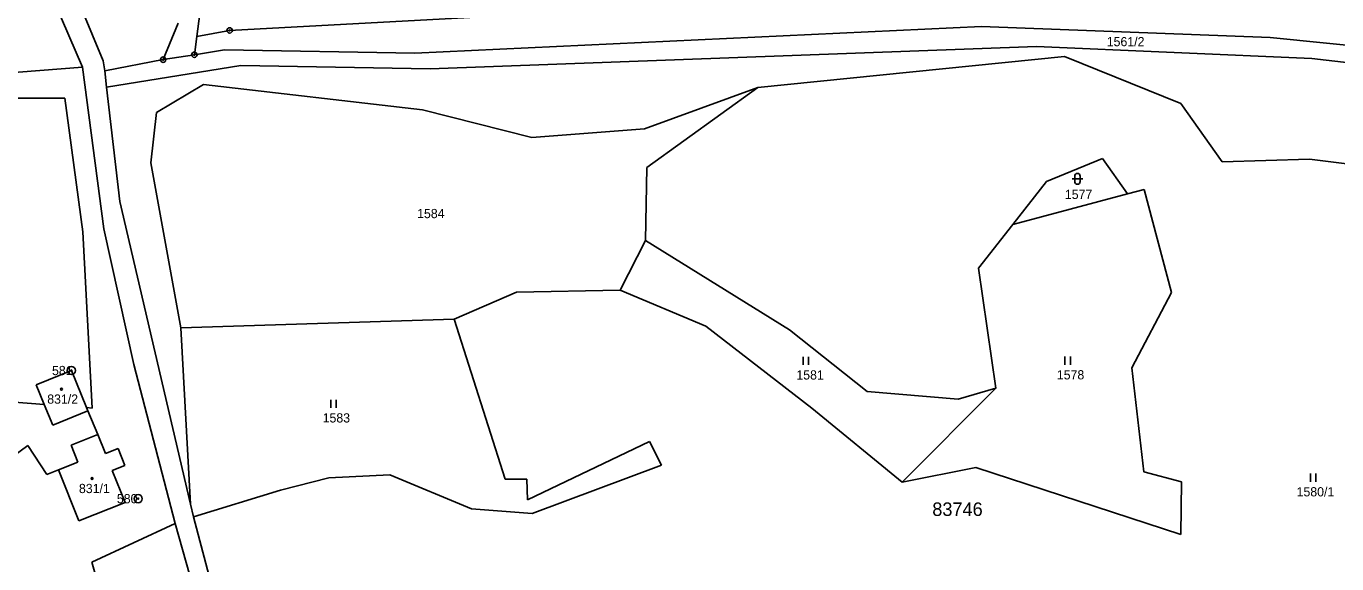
# Model space of a CAD drawing. Extents: x -439246 to -433691, y -1130252 to -1121148.
# Drawn here: x -437188.3 to -436946.5, y -1122654.9 to -1122555.7 of the extents above; entities that cross this region are included whole.
import ezdxf

# ---------------------------------------------------------------- set-up
doc = ezdxf.new("R2010")
doc.units = 0
for name, color, linetype in [('Vrstva 1', 7, 'Continuous'), ('Vrstva 17', 7, 'Continuous'), ('Vrstva 18', 7, 'Continuous'), ('Vrstva 19', 7, 'Continuous'), ('Vrstva 24', 7, 'Continuous'), ('Vrstva 25', 7, 'Continuous'), ('Vrstva 3', 7, 'Continuous'), ('Vrstva 37', 7, 'Continuous'), ('Vrstva 53', 7, 'Continuous')]:
    doc.layers.add(name, color=color, linetype=linetype)

msp = doc.modelspace()

# ---------------------------------------------------------------- linework, layer by layer
at = {"layer": 'Vrstva 1'}
for points in [[(-437177.93, -1122563.25), (-437203.57, -1122503.87)], [(-437153.02, -1122528.36), (-437156.85, -1122557.59)], [(-437186.55, -1122532.14), (-437174.15, -1122562.1)], [(-437083.7, -1122552.89), (-437150.78, -1122556.48)], [(-437163.05, -1122561.88), (-437160.28, -1122555.13)], [(-437150.78, -1122556.48), (-437156.85, -1122557.59)], [(-437116.62, -1122560.68), (-437012.03, -1122555.78)], [(-437012.03, -1122555.78), (-436958.8, -1122557.79)], [(-437156.85, -1122557.59), (-437157.29, -1122560.97)], [(-436958.8, -1122557.79), (-436899.48, -1122563.77)], [(-437157.29, -1122560.97), (-437163.05, -1122561.88)], [(-437157.29, -1122560.97), (-437151.75, -1122560.09)], [(-437151.75, -1122560.09), (-437116.62, -1122560.68)], [(-437113.77, -1122563.56), (-437001.88, -1122559.44)], [(-437053.35, -1122567), (-436996.76, -1122561.27)], [(-437001.88, -1122559.44), (-436951.13, -1122561.68)], [(-436996.76, -1122561.27), (-436975.3, -1122569.94)], [(-436951.13, -1122561.68), (-436901.81, -1122567.36)], [(-437221.27, -1122566.63), (-437177.93, -1122563.25)], [(-437177.93, -1122563.25), (-437174.01, -1122593.12)], [(-437174.15, -1122562.1), (-437173.84, -1122563.97)], [(-437163.05, -1122561.88), (-437173.84, -1122563.97)], [(-437173.49, -1122566.97), (-437173.84, -1122563.97)], [(-437173.49, -1122566.97), (-437148.71, -1122562.97)], [(-437148.71, -1122562.97), (-437113.77, -1122563.56)], [(-437164.25, -1122571.62), (-437155.59, -1122566.45)], [(-437155.59, -1122566.45), (-437115.17, -1122571.11)], [(-437181.2, -1122569.01), (-437205.64, -1122569.01)], [(-437181.2, -1122569.01), (-437177.86, -1122593.67)], [(-437171.04, -1122588.03), (-437173.49, -1122566.97)], [(-437074.24, -1122574.65), (-437053.35, -1122567)], [(-437053.35, -1122567), (-437073.82, -1122581.78)], [(-437115.17, -1122571.11), (-437095, -1122576.25)], [(-436975.3, -1122569.94), (-436967.64, -1122580.75)], [(-437165.35, -1122580.94), (-437164.25, -1122571.62)], [(-437095, -1122576.25), (-437074.24, -1122574.65)], [(-437159.78, -1122611.34), (-437165.35, -1122580.94)], [(-437000.06, -1122584.34), (-436989.74, -1122580.14)], [(-436989.74, -1122580.14), (-436985.09, -1122586.66)], [(-436967.64, -1122580.75), (-436951.55, -1122580.25)], [(-436951.55, -1122580.25), (-436939.24, -1122581.79)], [(-437073.82, -1122581.78), (-437074.03, -1122595.28)], [(-437006.27, -1122592.28), (-437000.06, -1122584.34)], [(-436982.02, -1122585.85), (-436985.09, -1122586.66)], [(-436976.97, -1122604.86), (-436982.02, -1122585.85)], [(-437157.98, -1122643.89), (-437171.04, -1122588.03)], [(-436985.09, -1122586.66), (-437006.27, -1122592.28)], [(-437174.01, -1122593.12), (-437168.45, -1122618.15)], [(-437006.27, -1122592.28), (-437012.6, -1122600.38)], [(-437177.86, -1122593.67), (-437176.12, -1122626.17)], [(-437074.03, -1122595.28), (-437078.73, -1122604.43)], [(-437047.5, -1122611.76), (-437074.03, -1122595.28)], [(-437012.6, -1122600.38), (-437009.38, -1122622.48)], [(-437109.36, -1122609.75), (-437097.88, -1122604.79)], [(-437097.88, -1122604.79), (-437078.73, -1122604.43)], [(-437078.73, -1122604.43), (-437062.91, -1122611.09)], [(-436984.31, -1122618.77), (-436976.97, -1122604.86)], [(-437109.36, -1122609.75), (-437159.78, -1122611.34)], [(-437099.92, -1122639.3), (-437109.36, -1122609.75)], [(-437159.78, -1122611.34), (-437157.98, -1122643.89)], [(-437062.91, -1122611.09), (-437043.38, -1122626.17)], [(-437033.14, -1122623.12), (-437047.5, -1122611.76)], [(-437179.99, -1122619.25), (-437186.46, -1122621.92)], [(-437177.17, -1122626.09), (-437179.99, -1122619.25)], [(-437168.45, -1122618.15), (-437160.82, -1122647.51)], [(-436982.1, -1122637.97), (-436984.31, -1122618.77)], [(-437184.99, -1122625.5), (-437186.46, -1122621.92)], [(-437209.39, -1122623.63), (-437184.99, -1122625.5)], [(-437033.14, -1122623.12), (-437016.35, -1122624.55)], [(-437009.38, -1122622.48), (-437026.66, -1122639.86)], [(-437009.38, -1122622.48), (-437016.35, -1122624.55)], [(-437183.4, -1122629.34), (-437184.99, -1122625.5)], [(-437176.93, -1122626.67), (-437183.4, -1122629.34)], [(-437177.17, -1122626.09), (-437176.12, -1122626.17)], [(-437176.93, -1122626.67), (-437177.17, -1122626.09)], [(-437176.93, -1122626.67), (-437175.12, -1122631.03)], [(-437043.38, -1122626.17), (-437026.66, -1122639.86)], [(-437175.12, -1122631.03), (-437180.04, -1122633)], [(-437175.12, -1122631.03), (-437173.71, -1122634.56)], [(-437188.03, -1122633.07), (-437213.07, -1122651.57)], [(-437184.51, -1122638.44), (-437188.03, -1122633.07)], [(-437180.04, -1122633), (-437178.78, -1122636.15)], [(-437171.36, -1122633.62), (-437173.71, -1122634.56)], [(-437170.1, -1122636.78), (-437171.36, -1122633.62)], [(-437073.34, -1122632.35), (-437095.84, -1122643.09)], [(-437071.07, -1122636.72), (-437073.34, -1122632.35)], [(-437178.78, -1122636.15), (-437182.36, -1122637.58)], [(-437094.94, -1122645.63), (-437071.07, -1122636.72)], [(-437182.36, -1122637.58), (-437184.51, -1122638.44)], [(-437178.59, -1122647.01), (-437182.36, -1122637.58)], [(-437170.1, -1122636.78), (-437172.45, -1122637.72)], [(-437172.45, -1122637.72), (-437170.09, -1122643.61)], [(-437141.4, -1122641.34), (-437132.5, -1122639.07)], [(-437132.5, -1122639.07), (-437121.2, -1122638.48)], [(-437121.2, -1122638.48), (-437106.13, -1122644.8)], [(-437026.66, -1122639.86), (-437013.11, -1122637.16)], [(-437013.11, -1122637.16), (-436975.27, -1122649.51)], [(-436975.13, -1122639.77), (-436982.1, -1122637.97)], [(-437157.43, -1122646.24), (-437141.4, -1122641.34)], [(-437095.97, -1122639.3), (-437099.92, -1122639.3)], [(-437095.84, -1122643.09), (-437095.97, -1122639.3)], [(-436975.27, -1122649.51), (-436975.13, -1122639.77)], [(-437178.59, -1122647.01), (-437170.09, -1122643.61)], [(-437157.43, -1122646.24), (-437157.98, -1122643.89)], [(-437151.17, -1122669.97), (-437157.43, -1122646.24)], [(-437106.13, -1122644.8), (-437094.94, -1122645.63)], [(-437160.82, -1122647.51), (-437176.22, -1122654.61)], [(-437154.17, -1122671.06), (-437160.82, -1122647.51)], [(-437176.22, -1122654.61), (-437164.27, -1122696.41)]]:
    msp.add_lwpolyline(points, dxfattribs=at)
at = {"layer": 'Vrstva 24'}
for centre, radius in [((-437150.78, -1122556.48), 0.5), ((-437150.78, -1122556.48), 0.1), ((-437163.05, -1122561.88), 0.5), ((-437157.29, -1122560.97), 0.5), ((-437157.29, -1122560.97), 0.1), ((-437163.05, -1122561.88), 0.1), ((-437180, -1122619.25), 0.75), ((-437180, -1122619.25), 0.1), ((-437167.66, -1122642.9), 0.75), ((-437167.66, -1122642.9), 0.1)]:
    msp.add_circle(centre, radius, dxfattribs=at)
at = {"layer": 'Vrstva 25'}
for p, q in [((-436994.84, -1122584.37), (-436994.84, -1122583.37)), ((-436993.84, -1122583.37), (-436993.84, -1122584.37)), ((-436995.34, -1122583.87), (-436993.34, -1122583.87)), ((-437044.95, -1122618.21), (-437044.95, -1122616.71)), ((-437043.95, -1122618.21), (-437043.95, -1122616.71)), ((-436996.65, -1122618.19), (-436996.65, -1122616.69)), ((-436995.65, -1122618.19), (-436995.65, -1122616.69)), ((-437132.14, -1122626.14), (-437132.14, -1122624.64)), ((-437131.14, -1122626.14), (-437131.14, -1122624.64)), ((-436951.34, -1122639.78), (-436951.34, -1122638.28)), ((-436950.34, -1122639.78), (-436950.34, -1122638.28))]:
    msp.add_line(p, q, dxfattribs=at)
for centre in [(-437181.81, -1122622.67), (-437176.18, -1122639.17)]:
    msp.add_circle(centre, 0.175, dxfattribs=at)
for centre, start, end in [((-436994.34, -1122583.37), 0, 180), ((-436994.34, -1122584.37), 180, 0)]:
    msp.add_arc(centre, 0.5, start, end, dxfattribs=at)
at = {"layer": 'Vrstva 3'}
for points in [[(-437179.99, -1122619.25), (-437186.46, -1122621.92)], [(-437177.17, -1122626.09), (-437179.99, -1122619.25)], [(-437184.99, -1122625.5), (-437186.46, -1122621.92)], [(-437183.4, -1122629.34), (-437184.99, -1122625.5)], [(-437176.93, -1122626.67), (-437183.4, -1122629.34)], [(-437176.93, -1122626.67), (-437177.17, -1122626.09)], [(-437175.12, -1122631.03), (-437180.04, -1122633)], [(-437175.12, -1122631.03), (-437173.71, -1122634.56)], [(-437180.04, -1122633), (-437178.78, -1122636.15)], [(-437171.36, -1122633.62), (-437173.71, -1122634.56)], [(-437170.1, -1122636.78), (-437171.36, -1122633.62)], [(-437178.78, -1122636.15), (-437182.36, -1122637.58)], [(-437178.59, -1122647.01), (-437182.36, -1122637.58)], [(-437170.1, -1122636.78), (-437172.45, -1122637.72)], [(-437172.45, -1122637.72), (-437170.09, -1122643.61)], [(-437178.59, -1122647.01), (-437170.09, -1122643.61)]]:
    msp.add_lwpolyline(points, dxfattribs=at)
at = {"layer": 'Vrstva 37'}
for centre in [(-437181.81, -1122622.67), (-437176.18, -1122639.17)]:
    msp.add_circle(centre, 0.175, dxfattribs=at)

# ---------------------------------------------------------------- texts
at = {"layer": 'Vrstva 17'}
for s, p in [('581', (-437183.56, -1122620.1)), ('580', (-437171.59, -1122643.75))]:
    msp.add_text(s, height=1.7, dxfattribs=at).set_placement(p)
at = {"layer": 'Vrstva 18'}
for s, p in [('1561/2', (-436988.94, -1122559.4)), ('1577', (-436996.67, -1122587.6)), ('1584', (-437116.19, -1122591.13)), ('1581', (-437046.21, -1122620.91)), ('1578', (-436998.15, -1122620.89)), ('1583', (-437133.62, -1122628.84)), ('1580/1', (-436953.91, -1122642.48))]:
    msp.add_text(s, height=1.7, dxfattribs=at).set_placement(p)
at = {"layer": 'Vrstva 19'}
for s, p in [('831/2', (-437184.44, -1122625.37)), ('831/1', (-437178.59, -1122641.87))]:
    msp.add_text(s, height=1.7, dxfattribs=at).set_placement(p)
at = {"layer": 'Vrstva 53'}
msp.add_text('83746', height=2.5, dxfattribs=at).set_placement((-437021.13, -1122646.09))

doc.saveas('drawing.dxf')
